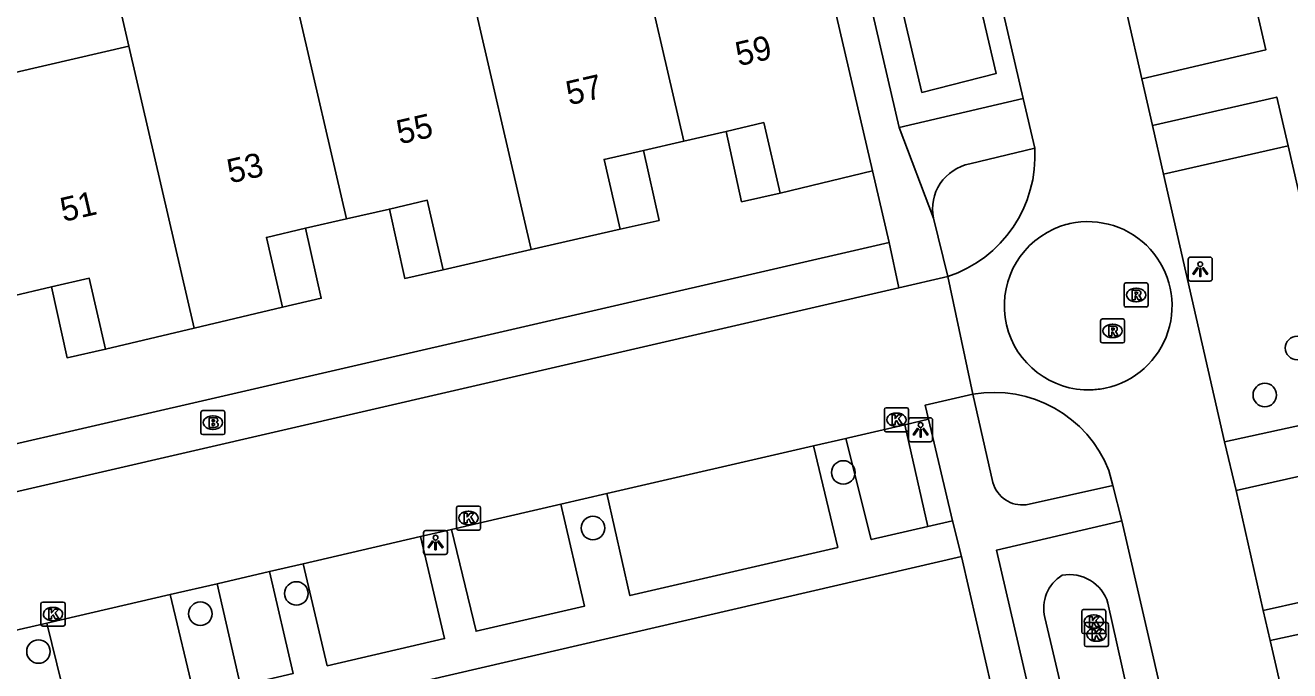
# Model space of a CAD drawing. Extents: x 156414 to 157775, y 382335 to 383765.
# Drawn here: x 156904.1 to 156956.7, y 382773.8 to 382800.7 of the extents above; entities that cross this region are included whole.
import ezdxf

# ---------------------------------------------------------------- set-up
doc = ezdxf.new("R2010")
doc.units = 0
for name, color, linetype in [('IMGEO_Boom', 7, 'Continuous'), ('IMGEO_Brandkraan', 7, 'Continuous'), ('IMGEO_Greppel_droge_sloot', 7, 'Continuous'), ('IMGEO_Kolk', 7, 'Continuous'), ('IMGEO_Lichtpunt', 7, 'Continuous'), ('IMGEO_Pand', 7, 'Continuous'), ('IMGEO_Pand_nummerreeks', 7, 'Continuous'), ('IMGEO_Pand_overbouw', 7, 'Continuous'), ('IMGEO_Parkeervlak_open', 7, 'Continuous'), ('IMGEO_Rijbaan_lokaal_gesloten', 7, 'Continuous'), ('IMGEO_Rijbaan_lokaal_open', 7, 'Continuous'), ('IMGEO_Rioolput', 7, 'Continuous'), ('IMGEO_Voetpad_open', 7, 'Continuous')]:
    doc.layers.add(name, color=color, linetype=linetype)

msp = doc.modelspace()

# ---------------------------------------------------------------- linework, layer by layer
at = {"layer": 'IMGEO_Boom'}
for centre in [(156957.002, 382787.23), (156955.661, 382785.274), (156938.135, 382782.051), (156927.724, 382779.739), (156915.395, 382777.016), (156911.401, 382776.173), (156904.669, 382774.599)]:
    msp.add_circle(centre, 0.489, dxfattribs=at)
at = {"layer": 'IMGEO_Brandkraan'}
for p, q in [((156911.423, 382783.699), (156911.423, 382784.551)), ((156911.498, 382784.625), (156912.35, 382784.625)), ((156912.424, 382784.551), (156912.424, 382783.699)), ((156911.911, 382784.405), (156911.936, 382784.405)), ((156912.35, 382783.625), (156911.498, 382783.625)), ((156911.934, 382783.845), (156911.909, 382783.845))]:
    msp.add_line(p, q, dxfattribs=at)
for points in [[(156911.423, 382783.699), (156911.423, 382784.551)], [(156911.498, 382784.625), (156912.35, 382784.625)], [(156912.424, 382784.551), (156912.424, 382783.699)], [(156911.771, 382784.325), (156911.771, 382783.925), (156911.984, 382783.925)], [(156912.002, 382784.325), (156911.771, 382784.325)], [(156911.95, 382784.244), (156911.896, 382784.244), (156911.896, 382784.168)], [(156911.896, 382784.168), (156911.949, 382784.168)], [(156911.958, 382784.092), (156911.896, 382784.092), (156911.896, 382784.011)], [(156912.35, 382783.625), (156911.498, 382783.625)], [(156911.896, 382784.011), (156911.958, 382784.011)]]:
    msp.add_lwpolyline(points, dxfattribs=at)
for centre, radius, start, end in [((156911.5, 382784.549), 0.0765, 91.552, 178.448), ((156911.5, 382784.549), 0.0765, 91.552, 178.448), ((156912.348, 382784.549), 0.0765, 1.552, 88.448), ((156912.348, 382784.549), 0.0765, 1.552, 88.448), ((156911.951, 382784.206), 0.0379, 267.8285, 90.9355), ((156911.959, 382784.051), 0.0404, 269.8759, 90.5077), ((156912.006, 382784.18), 0.145, 59.4692, 91.5367), ((156912.031, 382784.227), 0.0922, 285.5137, 58.1501), ((156912.036, 382784.035), 0.105, 301.3115, 78.989), ((156911.5, 382783.701), 0.0765, 181.552, 268.448), ((156911.5, 382783.701), 0.0765, 181.552, 268.448), ((156911.99, 382784.176), 0.251, 268.6676, 293.5347), ((156912.348, 382783.701), 0.0765, 271.552, 358.448), ((156912.348, 382783.701), 0.0765, 271.552, 358.448)]:
    msp.add_arc(centre, radius, start, end, dxfattribs=at)
for centre, major_axis, ratio, start_param, end_param in [((156911.91, 382784.125), (-0.387, 0.002), 0.722429, 4.712389, 7.853982), ((156911.935, 382784.125), (-0.39, 0.002), 0.717154, 1.570796, 4.712389)]:
    msp.add_ellipse(centre, major_axis=major_axis, ratio=ratio, start_param=start_param, end_param=end_param, dxfattribs=at)
at = {"layer": 'IMGEO_Greppel_droge_sloot'}
for points in [[(156941.405, 382797.86), (156944.492, 382798.653), (156934.181, 382842.771), (156930.876, 382842.454), (156941.405, 382797.86)], [(156949.139, 382776.615), (156953.67, 382756.361)], [(156951.569, 382754.553), (156946.518, 382776.011)]]:
    msp.add_lwpolyline(points, dxfattribs=at)
for centre, radius, start, end in [((156948.068, 382776.407), 1.6, 121.3765, 194.3384), ((156947.545, 382776.138), 1.664, 16.6447, 100.74)]:
    msp.add_arc(centre, radius, start, end, dxfattribs=at)
at = {"layer": 'IMGEO_Kolk'}
for p, q in [((156939.845, 382783.819), (156939.845, 382784.671)), ((156939.92, 382784.745), (156940.772, 382784.745)), ((156940.846, 382784.671), (156940.846, 382783.819)), ((156940.333, 382784.525), (156940.358, 382784.525)), ((156940.772, 382783.745), (156939.92, 382783.745)), ((156940.356, 382783.965), (156940.331, 382783.965)), ((156922.051, 382779.729), (156922.051, 382780.581)), ((156922.126, 382780.655), (156922.978, 382780.655)), ((156922.539, 382780.435), (156922.564, 382780.435)), ((156923.052, 382780.581), (156923.052, 382779.729)), ((156922.562, 382779.875), (156922.537, 382779.875)), ((156922.978, 382779.655), (156922.126, 382779.655)), ((156904.773, 382775.731), (156904.773, 382776.583)), ((156904.848, 382776.657), (156905.7, 382776.657)), ((156905.261, 382776.437), (156905.286, 382776.437)), ((156905.774, 382776.583), (156905.774, 382775.731)), ((156948.049, 382775.42), (156948.049, 382776.272)), ((156948.124, 382776.346), (156948.976, 382776.346)), ((156949.05, 382776.272), (156949.05, 382775.42)), ((156905.7, 382775.657), (156904.848, 382775.657)), ((156905.284, 382775.877), (156905.259, 382775.877)), ((156948.162, 382774.88), (156948.162, 382775.732)), ((156948.237, 382775.806), (156949.089, 382775.806)), ((156948.537, 382776.126), (156948.562, 382776.126)), ((156949.163, 382775.732), (156949.163, 382774.88)), ((156948.976, 382775.346), (156948.124, 382775.346)), ((156948.56, 382775.566), (156948.535, 382775.566)), ((156948.65, 382775.586), (156948.675, 382775.586)), ((156949.089, 382774.806), (156948.237, 382774.806)), ((156948.673, 382775.026), (156948.648, 382775.026))]:
    msp.add_line(p, q, dxfattribs=at)
for points in [[(156939.845, 382783.819), (156939.845, 382784.671)], [(156939.92, 382784.745), (156940.772, 382784.745)], [(156940.846, 382784.671), (156940.846, 382783.819)], [(156940.166, 382784.445), (156940.289, 382784.445), (156940.289, 382784.294), (156940.419, 382784.445), (156940.583, 382784.445), (156940.437, 382784.294), (156940.59, 382784.045), (156940.438, 382784.045), (156940.353, 382784.209), (156940.289, 382784.142), (156940.289, 382784.045), (156940.166, 382784.045), (156940.166, 382784.445)], [(156940.772, 382783.745), (156939.92, 382783.745)], [(156922.051, 382779.729), (156922.051, 382780.581)], [(156922.126, 382780.655), (156922.978, 382780.655)], [(156922.372, 382780.355), (156922.495, 382780.355), (156922.495, 382780.204), (156922.625, 382780.355), (156922.789, 382780.355), (156922.643, 382780.204), (156922.796, 382779.955), (156922.644, 382779.955), (156922.559, 382780.119), (156922.495, 382780.052), (156922.495, 382779.955), (156922.372, 382779.955), (156922.372, 382780.355)], [(156923.052, 382780.581), (156923.052, 382779.729)], [(156922.978, 382779.655), (156922.126, 382779.655)], [(156904.773, 382775.731), (156904.773, 382776.583)], [(156904.848, 382776.657), (156905.7, 382776.657)], [(156905.094, 382776.357), (156905.217, 382776.357), (156905.217, 382776.206), (156905.347, 382776.357), (156905.511, 382776.357), (156905.365, 382776.206), (156905.518, 382775.957), (156905.366, 382775.957), (156905.281, 382776.121), (156905.217, 382776.054), (156905.217, 382775.957), (156905.094, 382775.957), (156905.094, 382776.357)], [(156905.774, 382776.583), (156905.774, 382775.731)], [(156948.049, 382775.42), (156948.049, 382776.272)], [(156948.124, 382776.346), (156948.976, 382776.346)], [(156949.05, 382776.272), (156949.05, 382775.42)], [(156905.7, 382775.657), (156904.848, 382775.657)], [(156948.162, 382774.88), (156948.162, 382775.732)], [(156948.237, 382775.806), (156949.089, 382775.806)], [(156948.37, 382776.046), (156948.493, 382776.046), (156948.493, 382775.895), (156948.623, 382776.046), (156948.787, 382776.046), (156948.641, 382775.895), (156948.794, 382775.646), (156948.642, 382775.646), (156948.557, 382775.81), (156948.493, 382775.743), (156948.493, 382775.646), (156948.37, 382775.646), (156948.37, 382776.046)], [(156949.163, 382775.732), (156949.163, 382774.88)], [(156948.976, 382775.346), (156948.124, 382775.346)], [(156948.483, 382775.506), (156948.606, 382775.506), (156948.606, 382775.355), (156948.736, 382775.506), (156948.9, 382775.506), (156948.754, 382775.355), (156948.907, 382775.106), (156948.755, 382775.106), (156948.67, 382775.27), (156948.606, 382775.203), (156948.606, 382775.106), (156948.483, 382775.106), (156948.483, 382775.506)], [(156949.089, 382774.806), (156948.237, 382774.806)]]:
    msp.add_lwpolyline(points, dxfattribs=at)
for centre, start, end in [((156939.922, 382784.669), 91.552, 178.448), ((156939.922, 382784.669), 91.552, 178.448), ((156940.77, 382784.669), 1.552, 88.448), ((156940.77, 382784.669), 1.552, 88.448), ((156939.922, 382783.821), 181.552, 268.448), ((156939.922, 382783.821), 181.552, 268.448), ((156940.77, 382783.821), 271.552, 358.448), ((156940.77, 382783.821), 271.552, 358.448), ((156922.128, 382780.579), 91.552, 178.448), ((156922.128, 382780.579), 91.552, 178.448), ((156922.976, 382780.579), 1.552, 88.448), ((156922.976, 382780.579), 1.552, 88.448), ((156922.128, 382779.731), 181.552, 268.448), ((156922.128, 382779.731), 181.552, 268.448), ((156922.976, 382779.731), 271.552, 358.448), ((156922.976, 382779.731), 271.552, 358.448), ((156904.85, 382776.581), 91.552, 178.448), ((156904.85, 382776.581), 91.552, 178.448), ((156905.698, 382776.581), 1.552, 88.448), ((156905.698, 382776.581), 1.552, 88.448), ((156948.126, 382776.27), 91.552, 178.448), ((156948.126, 382776.27), 91.552, 178.448), ((156948.974, 382776.27), 1.552, 88.448), ((156948.974, 382776.27), 1.552, 88.448), ((156904.85, 382775.733), 181.552, 268.448), ((156904.85, 382775.733), 181.552, 268.448), ((156905.698, 382775.733), 271.552, 358.448), ((156905.698, 382775.733), 271.552, 358.448), ((156948.239, 382775.73), 91.552, 178.448), ((156948.239, 382775.73), 91.552, 178.448), ((156949.087, 382775.73), 1.552, 88.448), ((156949.087, 382775.73), 1.552, 88.448), ((156948.126, 382775.422), 181.552, 268.448), ((156948.126, 382775.422), 181.552, 268.448), ((156948.974, 382775.422), 271.552, 358.448), ((156948.974, 382775.422), 271.552, 358.448), ((156948.239, 382774.882), 181.552, 268.448), ((156948.239, 382774.882), 181.552, 268.448), ((156949.087, 382774.882), 271.552, 358.448), ((156949.087, 382774.882), 271.552, 358.448)]:
    msp.add_arc(centre, 0.0765, start, end, dxfattribs=at)
for centre, major_axis, ratio, start_param, end_param in [((156940.332, 382784.245), (-0.387, 0.002), 0.722429, 4.712389, 7.853982), ((156940.357, 382784.245), (-0.39, 0.002), 0.717154, 1.570796, 4.712389), ((156922.538, 382780.155), (-0.387, 0.002), 0.722429, 4.712389, 7.853982), ((156922.563, 382780.155), (-0.39, 0.002), 0.717154, 1.570796, 4.712389), ((156905.26, 382776.157), (-0.387, 0.002), 0.722429, 4.712389, 7.853982), ((156905.285, 382776.157), (-0.39, 0.002), 0.717154, 1.570796, 4.712389), ((156948.536, 382775.846), (-0.387, 0.002), 0.722429, 4.712389, 7.853982), ((156948.561, 382775.846), (-0.39, 0.002), 0.717154, 1.570796, 4.712389), ((156948.649, 382775.306), (-0.387, 0.002), 0.722429, 4.712389, 7.853982), ((156948.674, 382775.306), (-0.39, 0.002), 0.717154, 1.570796, 4.712389)]:
    msp.add_ellipse(centre, major_axis=major_axis, ratio=ratio, start_param=start_param, end_param=end_param, dxfattribs=at)
at = {"layer": 'IMGEO_Lichtpunt'}
for p, q in [((156952.479, 382790.916), (156952.479, 382790.109)), ((156952.479, 382790.916), (156952.479, 382790.109)), ((156953.381, 382791.011), (156952.573, 382791.011)), ((156953.381, 382791.011), (156952.573, 382791.011)), ((156953.475, 382790.109), (156953.475, 382790.916)), ((156953.475, 382790.109), (156953.475, 382790.916)), ((156952.573, 382790.015), (156953.381, 382790.015)), ((156952.573, 382790.015), (156953.381, 382790.015)), ((156940.85, 382784.23), (156940.85, 382783.423)), ((156940.85, 382784.23), (156940.85, 382783.423)), ((156941.752, 382784.325), (156940.944, 382784.325)), ((156941.752, 382784.325), (156940.944, 382784.325)), ((156941.846, 382783.423), (156941.846, 382784.23)), ((156941.846, 382783.423), (156941.846, 382784.23)), ((156940.944, 382783.329), (156941.752, 382783.329)), ((156940.944, 382783.329), (156941.752, 382783.329)), ((156920.681, 382779.541), (156920.681, 382778.734)), ((156920.681, 382779.541), (156920.681, 382778.734)), ((156921.583, 382779.636), (156920.775, 382779.636)), ((156921.583, 382779.636), (156920.775, 382779.636)), ((156921.677, 382778.734), (156921.677, 382779.541)), ((156921.677, 382778.734), (156921.677, 382779.541)), ((156920.775, 382778.64), (156921.583, 382778.64)), ((156920.775, 382778.64), (156921.583, 382778.64))]:
    msp.add_line(p, q, dxfattribs=at)
for points in [[(156952.853, 382790.58), (156952.892, 382790.552), (156952.704, 382790.29), (156952.666, 382790.317), (156952.853, 382790.58)], [(156952.955, 382790.532), (156953.002, 382790.532), (156953.002, 382790.21), (156952.955, 382790.21), (156952.955, 382790.532)], [(156953.065, 382790.552), (156953.103, 382790.579), (156953.29, 382790.317), (156953.251, 382790.289), (156953.065, 382790.552)], [(156941.224, 382783.894), (156941.263, 382783.866), (156941.075, 382783.604), (156941.037, 382783.631), (156941.224, 382783.894)], [(156941.326, 382783.846), (156941.373, 382783.846), (156941.373, 382783.524), (156941.326, 382783.524), (156941.326, 382783.846)], [(156941.436, 382783.866), (156941.474, 382783.893), (156941.661, 382783.631), (156941.622, 382783.603), (156941.436, 382783.866)], [(156921.055, 382779.205), (156921.094, 382779.177), (156920.906, 382778.915), (156920.868, 382778.942), (156921.055, 382779.205)], [(156921.157, 382779.157), (156921.204, 382779.157), (156921.204, 382778.835), (156921.157, 382778.835), (156921.157, 382779.157)], [(156921.267, 382779.177), (156921.305, 382779.204), (156921.492, 382778.942), (156921.453, 382778.914), (156921.267, 382779.177)]]:
    msp.add_lwpolyline(points, dxfattribs=at)
for centre in [(156952.978, 382790.714), (156941.349, 382784.028), (156921.18, 382779.339)]:
    msp.add_circle(centre, 0.0994, dxfattribs=at)
for centre, start, end in [((156952.573, 382790.916), 90, 180), ((156952.573, 382790.916), 90, 180), ((156953.381, 382790.916), 0, 90), ((156953.381, 382790.916), 0, 90), ((156952.573, 382790.109), 180, 270), ((156952.573, 382790.109), 180, 270), ((156953.381, 382790.109), 270, 0), ((156953.381, 382790.109), 270, 360), ((156940.944, 382784.23), 90, 180), ((156940.944, 382784.23), 90, 180), ((156941.752, 382784.23), 0, 90), ((156941.752, 382784.23), 0, 90), ((156940.944, 382783.423), 180, 270), ((156940.944, 382783.423), 180, 270), ((156941.752, 382783.423), 270, 0), ((156941.752, 382783.423), 270, 360), ((156920.775, 382779.541), 90, 180), ((156920.775, 382779.541), 90, 180), ((156921.583, 382779.541), 0, 90), ((156921.583, 382779.541), 0, 90), ((156920.775, 382778.734), 180, 270), ((156920.775, 382778.734), 180, 270), ((156921.583, 382778.734), 270, 0), ((156921.583, 382778.734), 270, 360)]:
    msp.add_arc(centre, 0.0946, start, end, dxfattribs=at)
at = {"layer": 'IMGEO_Pand'}
for points in [[(156936.631, 382806.293), (156939.348, 382794.6)], [(156908.428, 382799.782), (156907.686, 382802.997), (156914.697, 382804.615), (156915.442, 382801.401)], [(156931.509, 382795.84), (156929.471, 382804.64)], [(156922.45, 382803.019), (156925.163, 382791.326)], [(156917.48, 382792.603), (156915.442, 382801.401)], [(156901.411, 382798.161), (156908.428, 382799.782)], [(156911.144, 382788.058), (156908.428, 382799.782)], [(156939.348, 382794.6), (156935.508, 382793.675), (156934.83, 382796.606), (156933.258, 382796.243), (156931.509, 382795.84)], [(156925.163, 382791.326), (156928.862, 382792.176), (156928.191, 382795.074), (156929.822, 382795.45), (156931.509, 382795.84)], [(156925.163, 382791.326), (156921.502, 382790.484), (156920.832, 382793.376), (156919.26, 382793.013), (156917.48, 382792.603)], [(156911.144, 382788.058), (156914.816, 382788.933), (156914.145, 382791.833), (156915.777, 382792.21), (156917.48, 382792.603)], [(156903.451, 382789.365), (156905.207, 382789.77), (156906.779, 382790.133), (156907.463, 382787.181), (156911.144, 382788.058)]]:
    msp.add_lwpolyline(points, dxfattribs=at)
at = {"layer": 'IMGEO_Pand_overbouw'}
for points in [[(156933.258, 382796.243), (156933.908, 382793.314), (156935.508, 382793.675), (156934.83, 382796.606)], [(156929.822, 382795.45), (156928.191, 382795.074), (156928.862, 382792.176), (156930.474, 382792.541)], [(156921.502, 382790.484), (156920.832, 382793.376), (156919.26, 382793.013), (156919.902, 382790.123)], [(156914.816, 382788.933), (156916.428, 382789.299), (156915.777, 382792.21), (156914.145, 382791.833)], [(156905.207, 382789.77), (156905.862, 382786.821), (156907.463, 382787.181), (156906.779, 382790.133)]]:
    msp.add_lwpolyline(points, close=True, dxfattribs=at)
at = {"layer": 'IMGEO_Parkeervlak_open'}
msp.add_lwpolyline([(156951.454, 382794.461), (156956.637, 382795.636)], dxfattribs=at)
at = {"layer": 'IMGEO_Rijbaan_lokaal_gesloten'}
for points in [[(156934.733, 382844.509), (156945.614, 382797.617)], [(156950.555, 382798.433), (156949.947, 382801.041)], [(156950.555, 382798.433), (156950.986, 382796.491)], [(156945.614, 382797.617), (156946.095, 382795.544)], [(156951.454, 382794.461), (156950.986, 382796.491)], [(156953.982, 382783.325), (156951.454, 382794.461)], [(156940.449, 382789.73), (156942.475, 382790.198)], [(156942.475, 382790.198), (156943.525, 382785.308)], [(156721.265, 382739.07), (156830.11, 382764.227), (156940.449, 382789.73)], [(156943.525, 382785.308), (156941.538, 382784.847), (156941.679, 382784.266)], [(156938.242, 382783.471), (156938.358, 382783.498), (156940.692, 382784.038)], [(156940.692, 382784.038), (156941.679, 382784.266)], [(156928.298, 382781.17), (156936.895, 382783.159)], [(156936.895, 382783.159), (156938.242, 382783.471)], [(156953.982, 382783.325), (156954.474, 382781.296)], [(156949.183, 382782.137), (156949.342, 382781.51)], [(156949.342, 382781.51), (156949.716, 382780.032)], [(156926.387, 382780.728), (156928.298, 382781.17)], [(156955.6, 382776.314), (156954.474, 382781.296)], [(156921.847, 382779.678), (156926.387, 382780.728)], [(156949.716, 382780.032), (156955.201, 382756.216)], [(156915.671, 382778.249), (156920.558, 382779.38)], [(156920.558, 382779.38), (156921.847, 382779.678)], [(156914.277, 382777.927), (156915.671, 382778.249)], [(156912.102, 382777.424), (156914.277, 382777.927)], [(156910.148, 382776.972), (156912.102, 382777.424)], [(156905.015, 382775.784), (156910.148, 382776.972)], [(156955.6, 382776.314), (156955.879, 382775.053)], [(156902.887, 382775.292), (156905.015, 382775.784)], [(156957.069, 382769.94), (156955.879, 382775.053)]]:
    msp.add_lwpolyline(points, dxfattribs=at)
for centre, radius, start, end in [((156940.814, 382795.222), 5.291, 288.2986, 3.4943), ((156944.398, 382780.232), 5.15, 21.7043, 99.7592)]:
    msp.add_arc(centre, radius, start, end, dxfattribs=at)
at = {"layer": 'IMGEO_Rijbaan_lokaal_open'}
for centre, radius, start, end in [((156948.303, 382788.984), 3.503, 281.9614, 102.2944), ((156948.333, 382788.99), 3.503, 114.4735, 271.8433), ((156948.353, 382788.937), 3.56, 102.9215, 114.4061), ((156948.326, 382789.054), 3.567, 271.9336, 281.372)]:
    msp.add_arc(centre, radius, start, end, dxfattribs=at)
at = {"layer": 'IMGEO_Rioolput'}
for p, q in [((156949.809, 382789.01), (156949.809, 382789.862)), ((156949.884, 382789.936), (156950.736, 382789.936)), ((156950.81, 382789.862), (156950.81, 382789.01)), ((156950.297, 382789.716), (156950.322, 382789.716)), ((156950.736, 382788.936), (156949.884, 382788.936)), ((156950.32, 382789.156), (156950.295, 382789.156)), ((156948.833, 382787.514), (156948.833, 382788.366)), ((156948.908, 382788.44), (156949.76, 382788.44)), ((156949.834, 382788.366), (156949.834, 382787.514)), ((156949.321, 382788.22), (156949.346, 382788.22)), ((156949.76, 382787.44), (156948.908, 382787.44)), ((156949.344, 382787.66), (156949.319, 382787.66))]:
    msp.add_line(p, q, dxfattribs=at)
for points in [[(156949.809, 382789.01), (156949.809, 382789.862)], [(156949.884, 382789.936), (156950.736, 382789.936)], [(156950.81, 382789.862), (156950.81, 382789.01)], [(156950.398, 382789.634), (156950.146, 382789.636), (156950.146, 382789.236)], [(156950.146, 382789.236), (156950.27, 382789.236), (156950.27, 382789.398), (156950.281, 382789.398)], [(156950.324, 382789.555), (156950.27, 382789.555), (156950.27, 382789.474)], [(156950.27, 382789.474), (156950.322, 382789.474)], [(156950.328, 382789.369), (156950.399, 382789.236), (156950.539, 382789.236), (156950.474, 382789.362)], [(156950.736, 382788.936), (156949.884, 382788.936)], [(156948.833, 382787.514), (156948.833, 382788.366)], [(156948.908, 382788.44), (156949.76, 382788.44)], [(156949.834, 382788.366), (156949.834, 382787.514)], [(156949.422, 382788.138), (156949.17, 382788.14), (156949.17, 382787.74)], [(156949.17, 382787.74), (156949.294, 382787.74), (156949.294, 382787.902), (156949.305, 382787.902)], [(156949.348, 382788.059), (156949.294, 382788.059), (156949.294, 382787.978)], [(156949.294, 382787.978), (156949.346, 382787.978)], [(156949.352, 382787.873), (156949.423, 382787.74), (156949.563, 382787.74), (156949.498, 382787.866)], [(156949.76, 382787.44), (156948.908, 382787.44)]]:
    msp.add_lwpolyline(points, dxfattribs=at)
for centre, radius, start, end in [((156949.886, 382789.86), 0.0765, 91.552, 178.448), ((156949.886, 382789.86), 0.0765, 91.552, 178.448), ((156950.734, 382789.86), 0.0765, 1.552, 88.448), ((156950.734, 382789.86), 0.0765, 1.552, 88.448), ((156950.28, 382789.345), 0.0533, 26.0293, 88.6989), ((156950.306, 382789.663), 0.19, 274.7715, 282.9687), ((156950.33, 382789.459), 0.0964, 77.0061, 93.1865), ((156950.344, 382789.516), 0.0378, 276.6634, 79.6772), ((156950.397, 382789.524), 0.109, 350.3612, 89.416), ((156950.395, 382789.524), 0.112, 277.5842, 350.9817), ((156950.379, 382789.309), 0.108, 29.5134, 73.7905), ((156949.886, 382789.012), 0.0765, 181.552, 268.448), ((156949.886, 382789.012), 0.0765, 181.552, 268.448), ((156950.734, 382789.012), 0.0765, 271.552, 358.448), ((156950.734, 382789.012), 0.0765, 271.552, 358.448), ((156948.91, 382788.364), 0.0765, 91.552, 178.448), ((156948.91, 382788.364), 0.0765, 91.552, 178.448), ((156949.758, 382788.364), 0.0765, 1.552, 88.448), ((156949.758, 382788.364), 0.0765, 1.552, 88.448), ((156949.304, 382787.849), 0.0533, 26.0293, 88.6989), ((156949.33, 382788.167), 0.19, 274.7715, 282.9687), ((156949.354, 382787.963), 0.0964, 77.0061, 93.1865), ((156949.368, 382788.02), 0.0378, 276.6634, 79.6772), ((156949.421, 382788.028), 0.109, 350.3612, 89.416), ((156949.419, 382788.028), 0.112, 277.5842, 350.9817), ((156949.403, 382787.813), 0.108, 29.5134, 73.7905), ((156948.91, 382787.516), 0.0765, 181.552, 268.448), ((156948.91, 382787.516), 0.0765, 181.552, 268.448), ((156949.758, 382787.516), 0.0765, 271.552, 358.448), ((156949.758, 382787.516), 0.0765, 271.552, 358.448)]:
    msp.add_arc(centre, radius, start, end, dxfattribs=at)
for centre, major_axis, ratio, start_param, end_param in [((156950.296, 382789.436), (-0.387, 0.002), 0.722429, 4.712389, 7.853982), ((156950.321, 382789.436), (-0.39, 0.002), 0.717154, 1.570796, 4.712389), ((156949.32, 382787.94), (-0.387, 0.002), 0.722429, 4.712389, 7.853982), ((156949.345, 382787.94), (-0.39, 0.002), 0.717154, 1.570796, 4.712389)]:
    msp.add_ellipse(centre, major_axis=major_axis, ratio=ratio, start_param=start_param, end_param=end_param, dxfattribs=at)
at = {"layer": 'IMGEO_Voetpad_open'}
for points in [[(156940.464, 382796.399), (156936.492, 382813.495)], [(156949.947, 382801.041), (156955.113, 382802.231), (156955.71, 382799.642), (156950.555, 382798.433)], [(156945.614, 382797.617), (156940.464, 382796.399)], [(156950.986, 382796.491), (156956.157, 382797.673), (156956.637, 382795.636)], [(156941.885, 382792.632), (156940.464, 382796.399)], [(156956.637, 382795.636), (156959.194, 382784.459), (156953.982, 382783.325)], [(156943.393, 382794.89), (156946.095, 382795.544)], [(156939.348, 382794.6), (156940.042, 382791.626)], [(156942.475, 382790.198), (156941.885, 382792.632)], [(156940.042, 382791.626), (156869.58, 382775.359)], [(156940.042, 382791.626), (156940.449, 382789.73)], [(156944.357, 382781.638), (156943.525, 382785.308)], [(156940.692, 382784.038), (156941.652, 382779.802)], [(156941.679, 382784.266), (156942.671, 382780.038)], [(156928.298, 382781.17), (156929.263, 382776.929), (156937.902, 382778.932), (156936.895, 382783.159)], [(156938.242, 382783.471), (156939.297, 382779.256), (156941.652, 382779.802)], [(156954.474, 382781.296), (156959.645, 382782.464), (156960.785, 382777.468), (156955.6, 382776.314)], [(156949.342, 382781.51), (156945.744, 382780.711)], [(156921.847, 382779.678), (156922.864, 382775.444), (156927.376, 382776.491), (156926.387, 382780.728)], [(156941.652, 382779.802), (156942.671, 382780.038)], [(156942.671, 382780.038), (156943.044, 382778.552)], [(156950.885, 382751.332), (156944.502, 382778.816), (156949.317, 382779.939), (156949.716, 382780.032)], [(156915.671, 382778.249), (156916.677, 382774.009), (156921.556, 382775.141), (156920.558, 382779.38)], [(156943.044, 382778.552), (156872.472, 382762.194)], [(156943.044, 382778.552), (156944.322, 382773.001)], [(156912.102, 382777.424), (156913.074, 382773.174), (156915.257, 382773.68), (156914.277, 382777.927)], [(156905.015, 382775.784), (156906.054, 382771.545), (156911.155, 382772.729), (156910.148, 382776.972)], [(156955.879, 382775.053), (156961.087, 382776.181), (156962.251, 382771.09), (156957.069, 382769.94)]]:
    msp.add_lwpolyline(points, dxfattribs=at)
for centre, radius, start, end in [((156943.75, 382793.019), 1.905, 100.7958, 191.7304), ((156945.578, 382781.964), 1.264, 194.9641, 277.5224)]:
    msp.add_arc(centre, radius, start, end, dxfattribs=at)

# ---------------------------------------------------------------- texts
at = {"layer": 'IMGEO_Pand_nummerreeks'}
for s, p in [('59', (156933.781, 382798.95)), ('57', (156926.735, 382797.324)), ('55', (156919.69, 382795.699)), ('53', (156912.644, 382794.073)), ('51', (156905.708, 382792.472))]:
    msp.add_text(s, height=1, rotation=12.9937, dxfattribs=at).set_placement(p)

doc.saveas('drawing.dxf')
